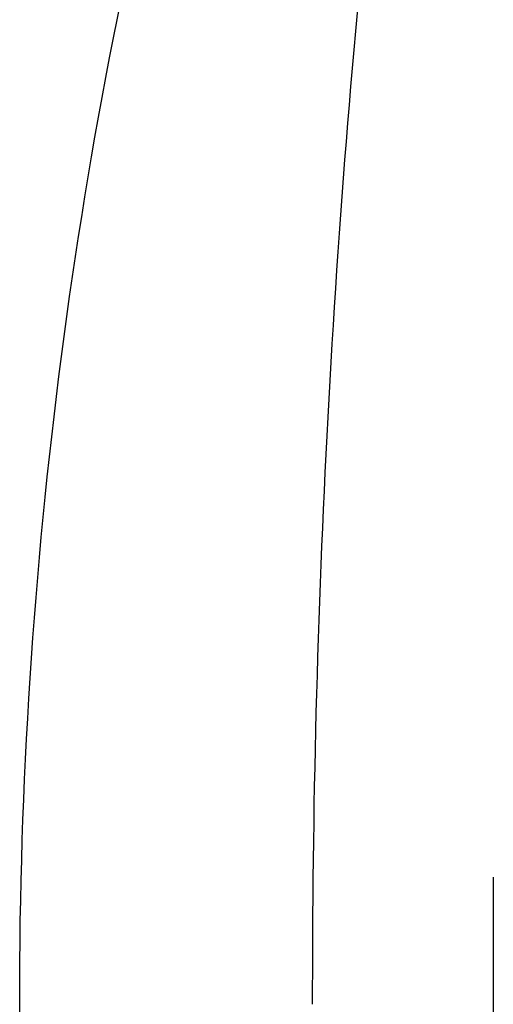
# Model space of a CAD drawing. Header units: millimetres. Extents: x -31695 to -19845, y -5614 to 7253.
# Tile 382 of 432: x -22516 to -22445, y 5251 to 5399. Entities that reach past the tile are written whole.
import ezdxf

# ---------------------------------------------------------------- set-up
doc = ezdxf.new("R2010")
doc.units = ezdxf.units.MM
doc.layers.add('2d', color=7, linetype='Continuous', true_color=0x000000)

msp = doc.modelspace()

# ---------------------------------------------------------------- linework, layer by layer
at = {"layer": '2d', "linetype": 'Continuous', "lineweight": -3}
msp.add_lwpolyline([(-22444.69, 5270.39), (-22444.69, 4951.05)], dxfattribs=at)
for points, degree in [([(-22515.9, 5251.64), (-22515.9, 5316.69), (-22507.47, 5381.34), (-22490.91, 5444.01)], 3), ([(-22462.12, 5430.72), (-22468.6, 5371.99), (-22471.88, 5312.86), (-22471.9, 5253.57)], 3), ([(-22471.9, 5253.57), (-22471.9, 5252.81), (-22471.9, 5252.05), (-22471.9, 5251.29)], 3), ([(-22515.9, 4892), (-22515.9, 5071.64), (-22515.9, 5251.29)], 2)]:
    msp.add_open_spline(points, degree=degree, dxfattribs=at)
msp.add_rational_spline([(-22515.9, 5251.29), (-22515.9, 5251.47), (-22515.9, 5251.64)], [1, 0.999999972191, 1], degree=2, dxfattribs=at)

doc.saveas('drawing.dxf')
